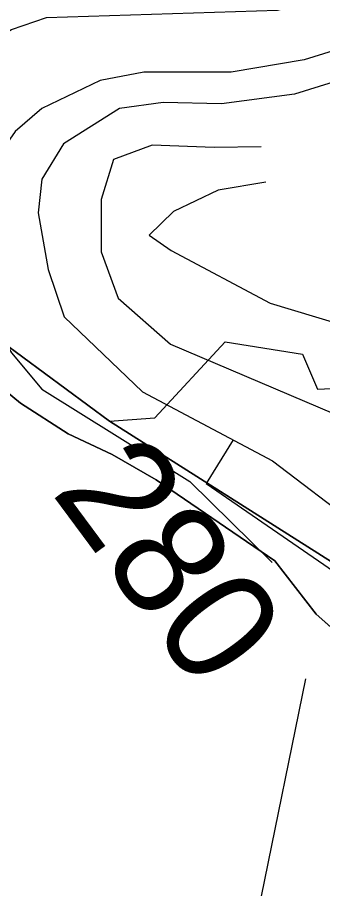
# Model space of a CAD drawing. Extents: x -662620 to -656370, y -1067090 to -1062990.
# Drawn here: x -661363.7 to -661327.8, y -1066448.2 to -1066345.9 of the extents above; entities that cross this region are included whole.
import ezdxf

# ---------------------------------------------------------------- set-up
doc = ezdxf.new("R2010")
doc.units = 0
for name, color, linetype in [('LESNÍ_POZEMEK_-_STÁVAJÍCÍ', 7, 'Continuous'), ('OBVOD_PÚ', 7, 'Continuous'), ('OSTATNÍ_PLOCHA_-_STÁVAJÍCÍ', 7, 'Continuous'), ('Regionální_biocentrum_-_stávající', 7, 'Continuous'), ('SDELOVACÍ_VEDENÍ_-_PODZEMNÍ', 7, 'Continuous'), ('VRSTEVNICE_ZDŮRAZNĚNÁ', 7, 'Continuous'), ('VRSTEVNICE_ZDŮRAZNĚNÁ_-_POPIS', 7, 'Continuous'), ('VRSTEVNICE_ZÁKLADNÍ', 7, 'Continuous')]:
    doc.layers.add(name, color=color, linetype=linetype)

msp = doc.modelspace()

# ---------------------------------------------------------------- linework, layer by layer
at = {"layer": 'LESNÍ_POZEMEK_-_STÁVAJÍCÍ'}
for p, q in [((-661368.91, -1066386.61), (-661363.34, -1066391.21)), ((-661363.34, -1066391.21), (-661357.74, -1066394.8)), ((-661357.74, -1066394.8), (-661352.55, -1066397.22)), ((-661352.55, -1066397.22), (-661347.4, -1066400.22)), ((-661347.4, -1066400.22), (-661333.45, -1066409.72)), ((-661333.45, -1066409.72), (-661328.6, -1066415.98)), ((-661328.6, -1066415.98), (-661323.51, -1066420.49))]:
    msp.add_line(p, q, dxfattribs=at)
msp.add_lwpolyline([(-661368.91, -1066386.61), (-661363.34, -1066391.21), (-661357.74, -1066394.8), (-661352.55, -1066397.22), (-661347.4, -1066400.22), (-661333.45, -1066409.72), (-661328.6, -1066415.98), (-661323.51, -1066420.49), (-661318.97, -1066420.11), (-661319.69, -1066421.64), (-661323.57, -1066436.89), (-661327.24, -1066450.54)], dxfattribs=at)
at = {"layer": 'OBVOD_PÚ'}
for points in [[(-661352.85, -1066393.3), (-661365.58, -1066383.94)], [(-661347.56, -1066392.92), (-661339.28, -1066383.98)], [(-661339.28, -1066383.98), (-661330.21, -1066385.45)], [(-661330.21, -1066385.45), (-661328.45, -1066389.56)], [(-661328.45, -1066389.56), (-661301, -1066388.28)], [(-661352.85, -1066393.3), (-661347.56, -1066392.92)], [(-661317.72, -1066415.58), (-661352.85, -1066393.3)]]:
    msp.add_lwpolyline(points, dxfattribs=at)
at = {"layer": 'OSTATNÍ_PLOCHA_-_STÁVAJÍCÍ'}
for p, q in [((-661365.58, -1066383.94), (-661352.85, -1066393.3)), ((-661365.58, -1066383.94), (-661352.85, -1066393.3)), ((-661363.34, -1066391.21), (-661368.91, -1066386.61)), ((-661363.34, -1066391.21), (-661368.91, -1066386.61)), ((-661357.74, -1066394.8), (-661363.34, -1066391.21)), ((-661357.74, -1066394.8), (-661363.34, -1066391.21)), ((-661352.85, -1066393.3), (-661317.72, -1066415.58)), ((-661352.85, -1066393.3), (-661317.72, -1066415.58)), ((-661352.55, -1066397.22), (-661357.74, -1066394.8)), ((-661352.55, -1066397.22), (-661357.74, -1066394.8)), ((-661347.4, -1066400.22), (-661352.55, -1066397.22)), ((-661347.4, -1066400.22), (-661352.55, -1066397.22)), ((-661333.45, -1066409.72), (-661347.4, -1066400.22)), ((-661333.45, -1066409.72), (-661347.4, -1066400.22)), ((-661328.6, -1066415.98), (-661333.45, -1066409.72)), ((-661328.6, -1066415.98), (-661333.45, -1066409.72)), ((-661323.51, -1066420.49), (-661328.6, -1066415.98)), ((-661323.51, -1066420.49), (-661328.6, -1066415.98))]:
    msp.add_line(p, q, dxfattribs=at)
for points in [[(-661370.76, -1066343.74), (-661375.9, -1066349.21), (-661378.2, -1066355.32), (-661378.35, -1066362.31), (-661375, -1066371.12), (-661365.58, -1066383.94), (-661352.85, -1066393.3), (-661317.72, -1066415.58), (-661309.79, -1066418.7), (-661297.89, -1066421.36), (-661286.54, -1066423.78), (-661281.35, -1066415.19), (-661278.09, -1066409.41), (-661275.13, -1066403.38), (-661272.45, -1066396.64), (-661270.52, -1066389.59), (-661270.52, -1066389.59), (-661270.49, -1066389.59), (-661268.39, -1066376.51), (-661264.03, -1066377.35), (-661200.76, -1066402.57)], [(-661370.76, -1066343.74), (-661375.9, -1066349.21), (-661378.2, -1066355.32), (-661378.35, -1066362.31), (-661375, -1066371.12), (-661365.58, -1066383.94), (-661352.85, -1066393.3), (-661317.72, -1066415.58), (-661309.79, -1066418.7), (-661297.89, -1066421.36), (-661286.54, -1066423.78), (-661281.35, -1066415.19), (-661278.09, -1066409.41), (-661275.13, -1066403.38), (-661272.45, -1066396.64), (-661270.52, -1066389.59), (-661270.52, -1066389.59), (-661270.49, -1066389.59), (-661268.39, -1066376.51), (-661264.03, -1066377.35), (-661200.76, -1066402.57)], [(-661325.76, -1066552.47), (-661308.07, -1066514.06), (-661305.3, -1066508.68), (-661303.37, -1066502.46), (-661300.21, -1066489.04), (-661297.28, -1066473.33), (-661294.82, -1066458.24), (-661292.02, -1066443.41), (-661290.97, -1066433.29), (-661291.16, -1066431.56), (-661292.29, -1066429.64), (-661296.11, -1066428.28), (-661318.97, -1066420.11), (-661323.51, -1066420.49), (-661328.6, -1066415.98), (-661333.45, -1066409.72), (-661347.4, -1066400.22), (-661352.55, -1066397.22), (-661357.74, -1066394.8), (-661363.34, -1066391.21), (-661368.91, -1066386.61)], [(-661325.76, -1066552.47), (-661308.07, -1066514.06), (-661305.3, -1066508.68), (-661303.37, -1066502.46), (-661300.21, -1066489.04), (-661297.28, -1066473.33), (-661294.82, -1066458.24), (-661292.02, -1066443.41), (-661290.97, -1066433.29), (-661291.16, -1066431.56), (-661292.29, -1066429.64), (-661296.11, -1066428.28), (-661318.97, -1066420.11), (-661323.51, -1066420.49), (-661328.6, -1066415.98), (-661333.45, -1066409.72), (-661347.4, -1066400.22), (-661352.55, -1066397.22), (-661357.74, -1066394.8), (-661363.34, -1066391.21), (-661368.91, -1066386.61)]]:
    msp.add_lwpolyline(points, dxfattribs=at)
at = {"layer": 'Regionální_biocentrum_-_stávající'}
msp.add_lwpolyline([(-661365.58, -1066383.94), (-661358.83, -1066388.9), (-661352.85, -1066393.3), (-661317.72, -1066415.58), (-661318.97, -1066420.11), (-661319.69, -1066421.64), (-661323.04, -1066434.79), (-661323.57, -1066436.89), (-661327.24, -1066450.54)], dxfattribs=at)
at = {"layer": 'SDELOVACÍ_VEDENÍ_-_PODZEMNÍ'}
msp.add_lwpolyline([(-661338.36, -1066395.5), (-661341.5, -1066400.62), (-661325.91, -1066411.35), (-661318.66, -1066415.69), (-661313.66, -1066418.03), (-661303.62, -1066421.16), (-661286.63, -1066424.83), (-661285.65, -1066423.55)], dxfattribs=at)
msp.add_lwpolyline([(-661338.36, -1066395.5), (-661341.5, -1066400.62), (-661325.91, -1066411.35), (-661318.66, -1066415.69), (-661313.66, -1066418.03), (-661303.62, -1066421.16), (-661286.63, -1066424.83), (-661285.65, -1066423.55)], dxfattribs=at)
msp.add_lwpolyline([(-661338.36, -1066395.5), (-661341.5, -1066400.62), (-661325.91, -1066411.35), (-661318.66, -1066415.69), (-661313.66, -1066418.03), (-661303.62, -1066421.16), (-661286.63, -1066424.83), (-661285.65, -1066423.55)], dxfattribs=at)
msp.add_lwpolyline([(-661338.36, -1066395.5), (-661341.5, -1066400.62), (-661325.91, -1066411.35), (-661318.66, -1066415.69), (-661313.66, -1066418.03), (-661303.62, -1066421.16), (-661286.63, -1066424.83), (-661285.65, -1066423.55)], dxfattribs=at)
at = {"layer": 'VRSTEVNICE_ZDŮRAZNĚNÁ'}
for points in [[(-661367.91, -1066390.54), (-661373.4, -1066386.32), (-661380.1, -1066378.15), (-661381.53, -1066371.02), (-661378.96, -1066364.31), (-661370.97, -1066351.18), (-661364.4, -1066347.32), (-661360.26, -1066345.89), (-661333.14, -1066345.04), (-661304.02, -1066337.9), (-661294.32, -1066337.9), (-661281.47, -1066339.04), (-661269.48, -1066341.04), (-661248.36, -1066346.75), (-661244.07, -1066347.18), (-661235.51, -1066346.75), (-661221.81, -1066344.32), (-661204.11, -1066345.47), (-661182.3, -1066350.16), (-661172.45, -1066355.3)], [(-661360.98, -1066503.34), (-661348.1, -1066484.5), (-661342.3, -1066474.05), (-661335, -1066449.09), (-661329.8, -1066423.57)]]:
    msp.add_lwpolyline(points, dxfattribs=at)
at = {"layer": 'VRSTEVNICE_ZÁKLADNÍ'}
for points in [[(-661261.4, -1066349.25), (-661263.77, -1066348.46), (-661275.48, -1066345.61), (-661290.89, -1066343.9), (-661305.88, -1066344.8), (-661314.12, -1066345.96), (-661330, -1066350.89), (-661338.57, -1066352.32), (-661348.84, -1066352.32), (-661353.98, -1066353.32), (-661360.83, -1066356.6), (-661363.97, -1066359.31), (-661365.97, -1066362.17), (-661368.68, -1066369.16), (-661369.4, -1066375.44), (-661367.97, -1066379.44), (-661364.4, -1066385.29), (-661360.83, -1066389.57), (-661343.42, -1066400.42), (-661333.76, -1066409.92)], [(-661261.4, -1066349.25), (-661263.77, -1066348.46), (-661275.48, -1066345.61), (-661290.89, -1066343.9), (-661305.88, -1066344.8), (-661314.12, -1066345.96), (-661330, -1066350.89), (-661338.57, -1066352.32), (-661348.84, -1066352.32), (-661353.98, -1066353.32), (-661360.83, -1066356.6), (-661363.97, -1066359.31), (-661365.97, -1066362.17), (-661368.68, -1066369.16), (-661369.4, -1066375.44), (-661367.97, -1066379.44), (-661364.4, -1066385.29), (-661360.83, -1066389.57), (-661343.42, -1066400.42), (-661333.76, -1066409.92)], [(-661266.03, -1066351.2), (-661271.84, -1066349.03), (-661293.18, -1066346.18), (-661301.09, -1066346.55), (-661307.96, -1066347.72), (-661331.14, -1066354.89), (-661339.71, -1066356.03), (-661346.56, -1066355.89), (-661351.7, -1066356.6), (-661358.26, -1066360.74), (-661360.83, -1066364.88), (-661361.26, -1066368.84), (-661360.09, -1066375.49), (-661358.19, -1066381.08), (-661348.99, -1066389.86), (-661333.71, -1066397.99), (-661323.72, -1066405.56), (-661317.01, -1066413.84), (-661311.45, -1066422.26), (-661309.16, -1066428.25), (-661308.45, -1066434.53), (-661312.16, -1066452.8)], [(-661266.03, -1066351.2), (-661271.84, -1066349.03), (-661293.18, -1066346.18), (-661301.09, -1066346.55), (-661307.96, -1066347.72), (-661331.14, -1066354.89), (-661339.71, -1066356.03), (-661346.56, -1066355.89), (-661351.7, -1066356.6), (-661358.26, -1066360.74), (-661360.83, -1066364.88), (-661361.26, -1066368.84), (-661360.09, -1066375.49), (-661358.19, -1066381.08), (-661348.99, -1066389.86), (-661333.71, -1066397.99), (-661323.72, -1066405.56), (-661317.01, -1066413.84), (-661311.45, -1066422.26), (-661309.16, -1066428.25), (-661308.45, -1066434.53), (-661312.16, -1066452.8)], [(-661335.04, -1066361.11), (-661340.57, -1066361.17), (-661347.84, -1066360.88), (-661352.41, -1066362.59), (-661353.84, -1066367.3), (-661353.84, -1066373.44), (-661351.84, -1066378.87), (-661345.7, -1066384.29), (-661303.74, -1066402.13), (-661291.46, -1066409.55), (-661283.47, -1066415.55), (-661277.62, -1066421.97), (-661274.76, -1066428.82), (-661273.05, -1066435.68), (-661272.91, -1066444.81), (-661274.19, -1066451.66), (-661278.47, -1066463.08), (-661282.76, -1066472.22), (-661298.6, -1066499.62), (-661301.17, -1066506.47), (-661307.02, -1066527.03), (-661319.44, -1066550.29)], [(-661335.04, -1066361.11), (-661340.57, -1066361.17), (-661347.84, -1066360.88), (-661352.41, -1066362.59), (-661353.84, -1066367.3), (-661353.84, -1066373.44), (-661351.84, -1066378.87), (-661345.7, -1066384.29), (-661303.74, -1066402.13), (-661291.46, -1066409.55), (-661283.47, -1066415.55), (-661277.62, -1066421.97), (-661274.76, -1066428.82), (-661273.05, -1066435.68), (-661272.91, -1066444.81), (-661274.19, -1066451.66), (-661278.47, -1066463.08), (-661282.76, -1066472.22), (-661298.6, -1066499.62), (-661301.17, -1066506.47), (-661307.02, -1066527.03), (-661319.44, -1066550.29)], [(-661334.49, -1066365.23), (-661340.09, -1066366.18), (-661345.36, -1066368.71), (-661348.22, -1066371.46), (-661345.64, -1066373.27), (-661334, -1066379.44), (-661312.3, -1066386), (-661295.17, -1066392), (-661290.89, -1066392.28), (-661288.04, -1066391.14), (-661284.9, -1066388.86), (-661278.47, -1066381.44)], [(-661334.49, -1066365.23), (-661340.09, -1066366.18), (-661345.36, -1066368.71), (-661348.22, -1066371.46), (-661345.64, -1066373.27), (-661334, -1066379.44), (-661312.3, -1066386), (-661295.17, -1066392), (-661290.89, -1066392.28), (-661288.04, -1066391.14), (-661284.9, -1066388.86), (-661278.47, -1066381.44)]]:
    msp.add_lwpolyline(points, dxfattribs=at)

# ---------------------------------------------------------------- texts
at = {"layer": 'VRSTEVNICE_ZDŮRAZNĚNÁ_-_POPIS'}
msp.add_text('280', height=13.2, rotation=306.5622, dxfattribs=at).set_placement((-661359.83, -1066401.65))

doc.saveas('drawing.dxf')
